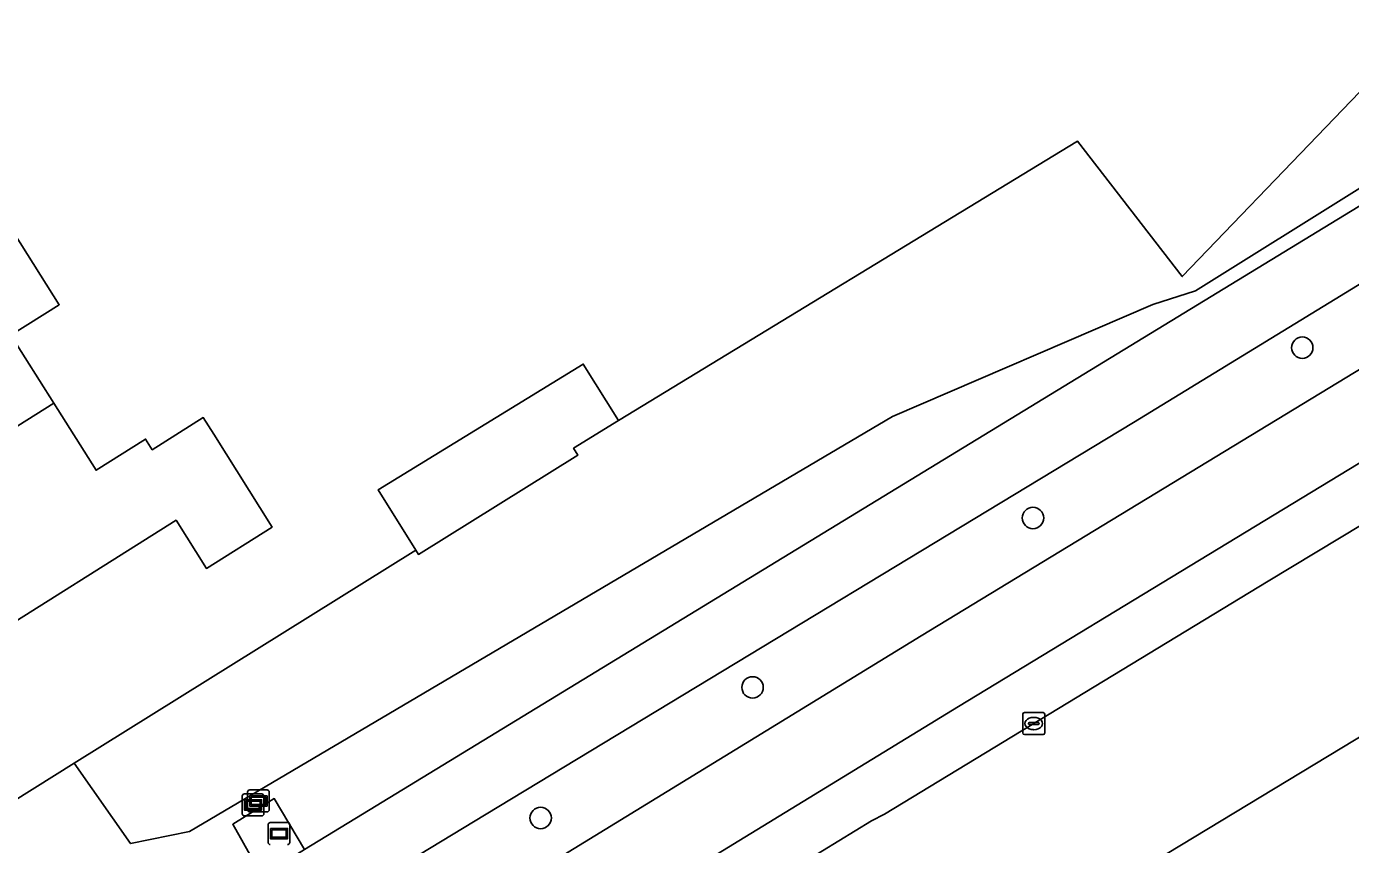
# Model space of a CAD drawing. Extents: x 158455 to 159797, y 387218 to 388672.
# Drawn here: x 158832.9 to 158893.3, y 387248.6 to 387285.9 of the extents above; entities that cross this region are included whole.
import ezdxf

# ---------------------------------------------------------------- set-up
doc = ezdxf.new("R2010")
doc.units = 0
for name, color, linetype in [('IMGEO_Berm_groen', 7, 'Continuous'), ('IMGEO_Boom', 7, 'Continuous'), ('IMGEO_Erf', 7, 'Continuous'), ('IMGEO_Fietspad_gesloten', 7, 'Continuous'), ('IMGEO_Kolk', 7, 'Continuous'), ('IMGEO_Loofbos', 7, 'Continuous'), ('IMGEO_Pand', 7, 'Continuous'), ('IMGEO_Rijbaan_lokaal_gesloten', 7, 'Continuous'), ('IMGEO_Verklikker', 7, 'Continuous'), ('IMGEO_Voetpad_open', 7, 'Continuous')]:
    doc.layers.add(name, color=color, linetype=linetype)

msp = doc.modelspace()

# ---------------------------------------------------------------- linework, layer by layer
at = {"layer": 'IMGEO_Berm_groen'}
for points in [[(158912.53, 387289.242), (158933.291, 387301.742), (158971.266, 387323.887), (158970.861, 387324.556), (158909.097, 387288.175), (158886.233, 387273.876), (158884.299, 387273.254), (158872.417, 387268.143), (158840.365, 387249.215), (158837.671, 387248.663), (158835.099, 387252.323), (158831.376, 387250), (158830.558, 387249.49), (158835.3, 387242.091), (158843.652, 387247.19), (158842.329, 387249.542), (158844.224, 387250.71), (158845.609, 387248.385), (158848.254, 387250)], [(158889.559, 387260.627), (158901.457, 387267.816), (158907.779, 387271.602), (158917.073, 387276.538), (158918.855, 387277.435), (158917.487, 387279.759), (158917.214, 387280.223), (158912.235, 387277.276), (158875.426, 387254.911), (158854.915, 387242.367), (158857.601, 387243.388), (158866.997, 387246.961), (158871.458, 387249.705), (158872.053, 387250)]]:
    msp.add_lwpolyline(points, close=True, dxfattribs=at)
for points in [[(158973.426, 387320.178), (158972.871, 387321.236), (158937.343, 387300.567), (158907.527, 387282.625), (158883.414, 387267.875), (158857.428, 387252.142), (158853.895, 387250), (158841.7, 387242.607)], [(158841.196, 387240.914), (158841.931, 387239.775), (158842.013, 387239.825), (158842.297, 387239.997), (158847.763, 387243.287), (158851.856, 387245.05), (158853.255, 387245.716), (158855.546, 387246.987), (158873.726, 387258.132), (158926.744, 387290.382)]]:
    msp.add_lwpolyline(points, dxfattribs=at)
at = {"layer": 'IMGEO_Boom'}
for centre in [(158891.11, 387271.287), (158878.828, 387263.517), (158866.038, 387255.785), (158856.372, 387249.827)]:
    msp.add_circle(centre, 0.489, dxfattribs=at)
at = {"layer": 'IMGEO_Erf'}
msp.add_lwpolyline([(158831.376, 387250), (158835.099, 387252.323), (158850.678, 387262.041), (158848.961, 387264.798), (158858.314, 387270.541), (158859.918, 387267.965), (158880.855, 387280.715), (158885.634, 387274.528), (158898.744, 387288.179)], dxfattribs=at)
msp.add_lwpolyline([(158844.127, 387263.1), (158841.13, 387261.215), (158839.745, 387263.415), (158830.56, 387257.639), (158830.281, 387258.082), (158830.63, 387258.302), (158826.985, 387264.078), (158826.673, 387263.881), (158826.601, 387263.994), (158826.446, 387264.239), (158826.759, 387264.437), (158823.102, 387270.234), (158822.772, 387270.025), (158822.593, 387270.308), (158826.822, 387272.976), (158832.379, 387276.482), (158834.418, 387273.249), (158832.209, 387271.855), (158834.168, 387268.751), (158836.097, 387265.694), (158838.357, 387267.115), (158838.66, 387266.632), (158840.987, 387268.095), (158841.466, 387267.334)], close=True, dxfattribs=at)
at = {"layer": 'IMGEO_Fietspad_gesloten'}
for points in [[(159057.059, 387365.476), (159049.62, 387361.262), (158978.669, 387320.547), (158972.609, 387317.073), (158959.975, 387309.829), (158926.744, 387290.382), (158873.726, 387258.132), (158855.546, 387246.987), (158853.255, 387245.716), (158851.856, 387245.05), (158847.763, 387243.287), (158842.297, 387239.997), (158842.013, 387239.825), (158841.931, 387239.775), (158844.522, 387235.533), (158844.733, 387235.173)], [(158844.925, 387235.8), (158851.296, 387239.762), (158853.397, 387241.348), (158854.915, 387242.367), (158875.426, 387254.911), (158912.235, 387277.276), (158917.214, 387280.223), (158928.615, 387286.97), (158933.623, 387289.563), (158938.877, 387292.676), (158939.985, 387293.333), (158943.012, 387295.759), (158960.805, 387306.114), (159003.155, 387330.485)]]:
    msp.add_lwpolyline(points, dxfattribs=at)
at = {"layer": 'IMGEO_Kolk'}
for p, q in [((158878.363, 387253.711), (158878.363, 387254.563)), ((158878.438, 387254.637), (158879.29, 387254.637)), ((158878.851, 387254.417), (158878.876, 387254.417)), ((158879.364, 387254.563), (158879.364, 387253.711)), ((158878.622, 387254.131), (158878.622, 387254.143)), ((158879.06, 387254.094), (158878.662, 387254.094)), ((158878.665, 387254.18), (158879.063, 387254.18)), ((158878.874, 387253.857), (158878.849, 387253.857)), ((158879.106, 387254.143), (158879.106, 387254.131)), ((158879.29, 387253.637), (158878.438, 387253.637))]:
    msp.add_line(p, q, dxfattribs=at)
for points in [[(158878.363, 387253.711), (158878.363, 387254.563)], [(158878.438, 387254.637), (158879.29, 387254.637)], [(158879.364, 387254.563), (158879.364, 387253.711)], [(158879.29, 387253.637), (158878.438, 387253.637)]]:
    msp.add_lwpolyline(points, dxfattribs=at)
for centre, radius, start, end in [((158878.44, 387254.561), 0.0765, 91.55205, 178.44795), ((158878.44, 387254.561), 0.0765, 91.55205, 178.44795), ((158879.288, 387254.561), 0.0765, 1.55205, 88.44795), ((158879.288, 387254.561), 0.0765, 1.55205, 88.44795), ((158878.44, 387253.713), 0.0765, 181.55205, 268.44795), ((158878.44, 387253.713), 0.0765, 181.55205, 268.44795), ((158878.662, 387254.14), 0.0403, 85.87752, 175.75265), ((158878.659, 387254.13), 0.0366, 178.93798, 274.71019), ((158879.063, 387254.137), 0.043, 264.86636, 352.45326), ((158879.067, 387254.142), 0.0386, 1.73085, 96.63898), ((158879.288, 387253.713), 0.0765, 271.55205, 358.44795), ((158879.288, 387253.713), 0.0765, 271.55205, 358.44795)]:
    msp.add_arc(centre, radius, start, end, dxfattribs=at)
for centre, major_axis, ratio, start_param, end_param in [((158878.85, 387254.137), (-0.387, 0.002), 0.722429, 4.712389, 7.853982), ((158878.875, 387254.137), (-0.39, 0.002), 0.717154, 1.570796, 4.712389)]:
    msp.add_ellipse(centre, major_axis=major_axis, ratio=ratio, start_param=start_param, end_param=end_param, dxfattribs=at)
at = {"layer": 'IMGEO_Loofbos'}
msp.add_lwpolyline([(158970.861, 387324.556), (158966.866, 387331.153), (158902.171, 387291.925), (158898.744, 387288.179), (158885.634, 387274.528), (158880.855, 387280.715), (158859.918, 387267.965), (158857.877, 387266.695), (158858.071, 387266.383), (158850.795, 387261.853), (158850.678, 387262.041), (158835.099, 387252.323), (158837.671, 387248.663), (158840.365, 387249.215), (158872.417, 387268.143), (158884.299, 387273.254), (158886.233, 387273.876), (158909.097, 387288.175)], close=True, dxfattribs=at)
at = {"layer": 'IMGEO_Pand'}
for points in [[(158826.601, 387263.994), (158834.168, 387268.751), (158832.209, 387271.855), (158834.418, 387273.249), (158832.379, 387276.482), (158826.822, 387272.976), (158822.593, 387270.308), (158822.772, 387270.025), (158823.102, 387270.234), (158826.759, 387264.437), (158826.446, 387264.239)], [(158850.678, 387262.041), (158850.795, 387261.853), (158858.071, 387266.383), (158857.877, 387266.695), (158859.918, 387267.965), (158858.314, 387270.541), (158848.961, 387264.798)], [(158826.601, 387263.994), (158826.673, 387263.881), (158826.985, 387264.078), (158830.63, 387258.302), (158830.281, 387258.082), (158830.56, 387257.639), (158839.745, 387263.415), (158841.13, 387261.215), (158844.127, 387263.1), (158841.466, 387267.334), (158840.987, 387268.095), (158838.66, 387266.632), (158838.357, 387267.115), (158836.097, 387265.694), (158834.168, 387268.751)]]:
    msp.add_lwpolyline(points, close=True, dxfattribs=at)
at = {"layer": 'IMGEO_Rijbaan_lokaal_gesloten'}
msp.add_lwpolyline([(158901.457, 387267.816), (158889.559, 387260.627), (158872.053, 387250), (158871.458, 387249.705), (158866.997, 387246.961), (158862.902, 387244.442), (158845.942, 387234.06), (158842.636, 387232.03), (158842.402, 387231.913), (158842.043, 387231.709), (158846.342, 387224.841), (158916.818, 387267.499)], dxfattribs=at)
at = {"layer": 'IMGEO_Verklikker'}
for p, q in [((158842.76, 387250.024), (158842.76, 387250.824)), ((158842.76, 387250.824), (158842.76, 387250.024)), ((158842.86, 387250.924), (158843.65, 387250.924)), ((158843.65, 387250.924), (158842.86, 387250.924)), ((158843.006, 387250.205), (158843.006, 387251.005)), ((158843.006, 387251.005), (158843.006, 387250.205)), ((158843.106, 387251.105), (158843.896, 387251.105)), ((158843.896, 387251.105), (158843.106, 387251.105)), ((158843.75, 387250.824), (158843.75, 387250.024)), ((158843.75, 387250.024), (158843.75, 387250.824)), ((158843.996, 387251.005), (158843.996, 387250.205)), ((158843.996, 387250.205), (158843.996, 387251.005)), ((158843.896, 387250.105), (158843.106, 387250.105)), ((158843.106, 387250.105), (158843.896, 387250.105)), ((158843.65, 387249.924), (158842.86, 387249.924)), ((158842.86, 387249.924), (158843.65, 387249.924)), ((158843.944, 387248.716), (158843.944, 387249.516)), ((158843.944, 387249.516), (158843.944, 387248.716)), ((158844.044, 387249.616), (158844.834, 387249.616)), ((158844.834, 387249.616), (158844.044, 387249.616)), ((158844.934, 387249.516), (158844.934, 387248.716)), ((158844.934, 387248.716), (158844.934, 387249.516))]:
    msp.add_line(p, q, dxfattribs=at)
for points in [[(158842.861, 387250.656), (158843.649, 387250.656), (158843.649, 387250.192), (158842.861, 387250.192), (158842.861, 387250.656)], [(158843.107, 387250.837), (158843.895, 387250.837), (158843.895, 387250.373), (158843.107, 387250.373), (158843.107, 387250.837)], [(158843.172, 387250.772), (158843.172, 387250.438), (158843.83, 387250.438), (158843.83, 387250.772), (158843.172, 387250.772)], [(158842.926, 387250.591), (158842.926, 387250.257), (158843.584, 387250.257), (158843.584, 387250.591), (158842.926, 387250.591)], [(158844.045, 387249.348), (158844.833, 387249.348), (158844.833, 387248.884), (158844.045, 387248.884), (158844.045, 387249.348)], [(158844.11, 387249.283), (158844.11, 387248.949), (158844.768, 387248.949), (158844.768, 387249.283), (158844.11, 387249.283)]]:
    msp.add_lwpolyline(points, dxfattribs=at)
for centre, start, end in [((158842.86, 387250.824), 90, 180), ((158842.86, 387250.824), 90, 180), ((158843.106, 387251.005), 90, 180), ((158843.106, 387251.005), 90, 180), ((158843.65, 387250.824), 0, 90), ((158843.65, 387250.824), 360, 90), ((158843.896, 387251.005), 0, 90), ((158843.896, 387251.005), 360, 90), ((158842.86, 387250.024), 180, 270), ((158842.86, 387250.024), 180, 270), ((158843.106, 387250.205), 180, 270), ((158843.106, 387250.205), 180, 270), ((158843.65, 387250.024), 270, 0), ((158843.65, 387250.024), 270, 0), ((158843.896, 387250.205), 270, 0), ((158843.896, 387250.205), 270, 0), ((158844.044, 387249.516), 90, 180), ((158844.044, 387249.516), 90, 180), ((158844.834, 387249.516), 0, 90), ((158844.834, 387249.516), 360, 90), ((158844.044, 387248.716), 180, 270), ((158844.044, 387248.716), 180, 270), ((158844.834, 387248.716), 270, 0), ((158844.834, 387248.716), 270, 0)]:
    msp.add_arc(centre, 0.1, start, end, dxfattribs=at)
at = {"layer": 'IMGEO_Voetpad_open'}
for points in [[(158907.527, 387282.625), (158937.343, 387300.567), (158972.871, 387321.236), (158971.266, 387323.887), (158933.291, 387301.742), (158912.53, 387289.242), (158848.254, 387250), (158845.609, 387248.385), (158843.652, 387247.19), (158835.3, 387242.091), (158830.558, 387249.49), (158830.37, 387249.787), (158828.417, 387248.559), (158830.121, 387245.834), (158832.194, 387242.517), (158833.291, 387240.724)], [(158841.7, 387242.607), (158853.895, 387250), (158857.428, 387252.142), (158883.414, 387267.875), (158907.527, 387282.625)]]:
    msp.add_lwpolyline(points, dxfattribs=at)
msp.add_lwpolyline([(158843.652, 387247.19), (158845.609, 387248.385), (158844.224, 387250.71), (158842.329, 387249.542)], close=True, dxfattribs=at)

doc.saveas('drawing.dxf')
